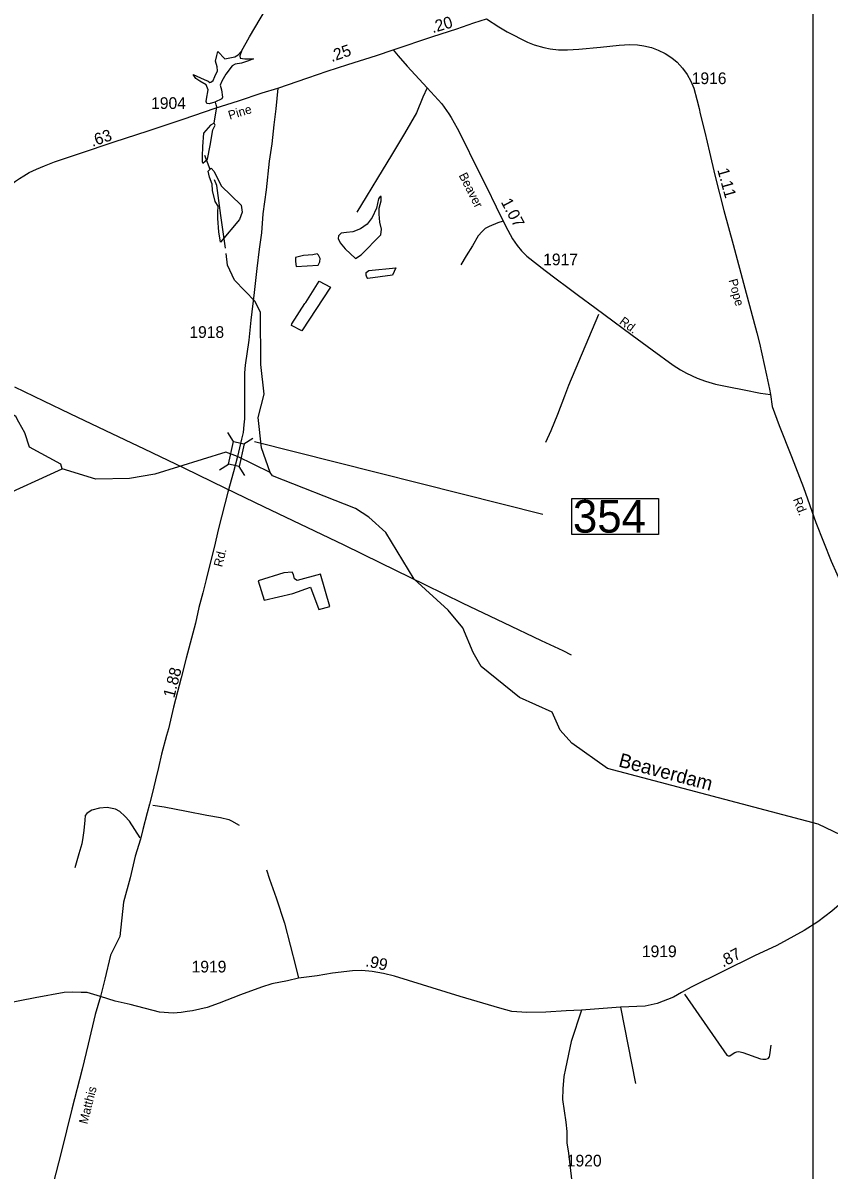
# Model space of a CAD drawing. Extents: x 2093524 to 2270757, y 289120 to 570408.
# Drawn here: x 2218767 to 2227390, y 457081 to 469356 of the extents above; entities that cross this region are included whole.
import ezdxf

# ---------------------------------------------------------------- set-up
doc = ezdxf.new("R2010")
doc.units = 0
for name, color, linetype in [('Exist Hydrographic Creek Single Shore', 7, 'Continuous'), ('Exist Hydrographic Lagoon', 7, 'Continuous'), ('Exist Hydrographic Misc Water Feature', 7, 'Continuous'), ('Exist Hydrographic Pond Over 1500 Sq Ft', 7, 'Continuous'), ('Exist Hydrographic Swamp Label', 7, 'Continuous'), ('Exist Road Non-System Type 51', 7, 'Continuous'), ('Exist Road Secondary Mileage Hundredths English Label', 7, 'Continuous'), ('Exist Road Secondary Structure Standard Bridge CELL', 7, 'Continuous'), ('Exist Road Secondary Structure Standard Bridge Number Label', 7, 'Continuous'), ('Exist Road Secondary Type 51 Attributed', 7, 'Continuous'), ('Exist Road Secondary Type 51 Label', 7, 'Continuous'), ('Exist Road Secondary Type 51 Number Label', 7, 'Continuous'), ('Exist Utilities Telephone Line', 7, 'Continuous'), ('Map Preparation Inset Cut Line', 7, 'Continuous')]:
    doc.layers.add(name, color=color, linetype=linetype)

msp = doc.modelspace()

# ---------------------------------------------------------------- linework, layer by layer
at = {"layer": 'Exist Hydrographic Creek Single Shore'}
for points in [[(2221103, 469053), (2221190, 469207), (2221361, 469498)], [(2220813, 468285), (2220841, 468457), (2220833, 468479), (2220825, 468509)], [(2220771, 467788), (2220711, 467938)], [(2220932, 466946), (2220885, 467297), (2220841, 467616), (2220816, 467677)], [(2221413, 464544), (2221319, 464808), (2221283, 465134), (2221348, 465385), (2221313, 465701), (2221309, 466258), (2221250, 466374), (2221031, 466605), (2220956, 466764), (2220939, 466889)], [(2219188, 464585), (2219171, 464635), (2218837, 464816), (2218786, 464970), (2218722, 465084), (2218690, 465146), (2218649, 465171), (2218649, 465201), (2218667, 465271), (2218649, 465322), (2218572, 465367), (2218515, 465454), (2218414, 465547), (2218346, 465684), (2218271, 465766), (2218163, 465849), (2218138, 465931), (2218088, 465960), (2218008, 465949), (2217933, 465999), (2217851, 466141)], [(2221062, 464718), (2220937, 464764), (2220179, 464526), (2219906, 464483), (2219548, 464473), (2219188, 464585)], [(2221413, 464544), (2221062, 464718)], [(2224640, 461649), (2224514, 461789), (2224429, 461981), (2224078, 462139), (2223668, 462469), (2223584, 462618), (2223473, 462883), (2223314, 463073), (2222953, 463405), (2222650, 463903), (2222466, 464067), (2222323, 464159), (2221438, 464511), (2221413, 464544)], [(2228006, 460433), (2227274, 460783), (2225020, 461379), (2224640, 461649)]]:
    msp.add_lwpolyline(points, dxfattribs=at)
at = {"layer": 'Exist Hydrographic Lagoon'}
for points in [[(2221684, 466804), (2221691, 466751), (2221926, 466766), (2221941, 466801), (2221946, 466836), (2221930, 466871), (2221913, 466885), (2221866, 466875), (2221769, 466868), (2221684, 466845)], [(2222467, 466707), (2222756, 466736), (2222719, 466659), (2222457, 466620), (2222445, 466635), (2222438, 466659), (2222440, 466686)], [(2221794, 466363), (2221936, 466592), (2222055, 466530), (2221751, 466062), (2221640, 466117), (2221642, 466137), (2221781, 466353)], [(2221284, 463386), (2221346, 463180), (2221655, 463250), (2221844, 463320), (2221931, 463080), (2222050, 463113), (2221950, 463456), (2221699, 463389), (2221670, 463406), (2221660, 463454), (2221645, 463478), (2221558, 463471)]]:
    msp.add_lwpolyline(points, close=True, dxfattribs=at)
at = {"layer": 'Exist Hydrographic Misc Water Feature'}
msp.add_lwpolyline([(2218482, 464265), (2219188, 464585)], dxfattribs=at)
at = {"layer": 'Exist Hydrographic Pond Over 1500 Sq Ft'}
for points in [[(2220851, 469051), (2220925, 468974), (2221035, 468994), (2221069, 469015), (2221103, 469053), (2221087, 469006), (2221092, 468980), (2221142, 468974), (2221232, 468974), (2221179, 468950), (2221106, 468925), (2221036, 468916), (2221005, 468897), (2220938, 468810), (2220894, 468733), (2220876, 468689), (2220889, 468642), (2220901, 468561), (2220894, 468545), (2220818, 468509), (2220757, 468489), (2220734, 468493), (2220727, 468515), (2220729, 468539), (2220747, 468642), (2220727, 468693), (2220660, 468733), (2220617, 468763), (2220587, 468806), (2220707, 468750), (2220748, 468733), (2220767, 468719), (2220777, 468723), (2220801, 468739), (2220818, 468785), (2220848, 468843), (2220844, 468887), (2220828, 468947), (2220841, 469007)], [(2220774, 468264), (2220697, 468178), (2220687, 468034), (2220684, 467927), (2220684, 467870), (2220690, 467856), (2220741, 467900), (2220771, 468044), (2220797, 468214), (2220824, 468261), (2220813, 468285)], [(2220814, 467766), (2220888, 467612), (2221102, 467405), (2221112, 467331), (2221082, 467254), (2220881, 467010), (2220861, 467120), (2220851, 467264), (2220851, 467331), (2220854, 467395), (2220824, 467445), (2220794, 467562), (2220791, 467632), (2220761, 467706), (2220747, 467769), (2220781, 467803)], [(2222212, 466938), (2222323, 466834), (2222383, 466875), (2222594, 467090), (2222604, 467149), (2222585, 467224), (2222577, 467309), (2222577, 467375), (2222599, 467452), (2222599, 467500), (2222589, 467498), (2222570, 467475), (2222549, 467373), (2222503, 467274), (2222450, 467202), (2222378, 467154), (2222294, 467120), (2222227, 467115), (2222172, 467107), (2222142, 467079), (2222140, 467050), (2222161, 467003)]]:
    msp.add_lwpolyline(points, close=True, dxfattribs=at)
at = {"layer": 'Exist Road Non-System Type 51'}
msp.add_line((2225159, 458822), (2225321, 458006), dxfattribs=at)
for points in [[(2223092, 468662), (2223045, 468561), (2222978, 468393), (2222848, 468174), (2222710, 467942), (2222561, 467695), (2222437, 467496), (2222340, 467331)], [(2223904, 467235), (2223846, 467216), (2223754, 467179), (2223712, 467157), (2223679, 467126), (2223635, 467078), (2223576, 466972), (2223509, 466863), (2223451, 466767)], [(2224924, 466236), (2224601, 465475), (2224559, 465361), (2224484, 465165), (2224413, 464993), (2224358, 464866)], [(2220157, 460987), (2220279, 460968), (2220515, 460921), (2220735, 460879), (2220879, 460854), (2220969, 460831), (2220997, 460819), (2221080, 460771)], [(2220019, 460636), (2219963, 460726), (2219906, 460813), (2219856, 460869), (2219804, 460919), (2219757, 460944), (2219667, 460960), (2219587, 460953), (2219505, 460932), (2219475, 460914), (2219450, 460898), (2219432, 460874), (2219428, 460824), (2219417, 460714), (2219408, 460640), (2219396, 460570), (2219365, 460466), (2219322, 460314)], [(2221373, 460294), (2221404, 460194), (2221477, 459995), (2221563, 459721), (2221686, 459252), (2221714, 459135)], [(2225843, 458964), (2226298, 458310), (2226312, 458303), (2226328, 458304), (2226352, 458319), (2226382, 458337), (2226404, 458347), (2226424, 458351), (2226468, 458340), (2226658, 458269), (2226682, 458268), (2226714, 458268), (2226738, 458274), (2226754, 458292), (2226758, 458314), (2226771, 458416)]]:
    msp.add_lwpolyline(points, dxfattribs=at)
at = {"layer": 'Exist Road Secondary Structure Standard Bridge CELL'}
for p, q in [((2221019, 464876), (2220958, 464972)), ((2221130, 464852), (2221225, 464913)), ((2220870, 464574), (2220965, 464634)), ((2221139, 464514), (2221078, 464609))]:
    msp.add_line(p, q, dxfattribs=at)
msp.add_lwpolyline([(2220965, 464634), (2221019, 464876), (2221132, 464851), (2221078, 464609)], close=True, dxfattribs=at)
at = {"layer": 'Exist Road Secondary Structure Standard Bridge Number Label'}
msp.add_line((2221245, 464877), (2224328, 464099), dxfattribs=at)
msp.add_lwpolyline([(2224638, 464266), (2225567, 464266), (2225567, 463882), (2224638, 463882)], close=True, dxfattribs=at)
at = {"layer": 'Exist Road Secondary Type 51 Attributed'}
for points in [[(2222726, 469069), (2223151, 469212), (2223409, 469293), (2223591, 469356), (2223724, 469399)], [(2223724, 469399), (2223856, 469313), (2223946, 469260), (2224163, 469152), (2224236, 469122), (2224340, 469092), (2224407, 469080), (2224494, 469070), (2224593, 469068), (2224712, 469077), (2224944, 469097), (2225146, 469117), (2225259, 469126), (2225341, 469123), (2225409, 469112), (2225490, 469092), (2225561, 469065), (2225635, 469028), (2225707, 468982), (2225764, 468935), (2225822, 468873), (2225872, 468803), (2225912, 468734), (2225923, 468710), (2225943, 468658), (2225977, 468538), (2226000, 468442), (2226010, 468385), (2226060, 468189), (2226112, 467973), (2226169, 467729), (2226266, 467348), (2226364, 466987), (2226488, 466518), (2226617, 466040), (2226646, 465929), (2226719, 465587), (2226752, 465438), (2226763, 465379)], [(2221492, 468658), (2221813, 468769), (2222021, 468839), (2222243, 468910), (2222550, 469009), (2222726, 469069)], [(2222726, 469069), (2222782, 469005), (2222876, 468893), (2223092, 468662), (2223247, 468491), (2223324, 468383), (2223349, 468344), (2223381, 468289), (2223413, 468229), (2223494, 468071), (2223590, 467869), (2223726, 467601), (2223828, 467389), (2223904, 467235), (2223953, 467138), (2224005, 467045), (2224053, 466975), (2224100, 466917), (2224156, 466862), (2224353, 466706), (2224472, 466617), (2224597, 466525), (2224711, 466439), (2224886, 466311), (2225285, 466015), (2225497, 465858), (2225724, 465693), (2225800, 465644), (2225865, 465609), (2225980, 465556), (2226068, 465523), (2226175, 465491), (2226317, 465461), (2226482, 465430), (2226658, 465396), (2226763, 465379)], [(2218484, 467485), (2218553, 467545), (2218576, 467571), (2218643, 467632), (2218686, 467663), (2218730, 467693), (2218775, 467721), (2218834, 467756), (2218912, 467790), (2218999, 467828), (2219103, 467871), (2219373, 467958), (2219744, 468084), (2220105, 468202), (2220480, 468326), (2220824, 468444), (2221074, 468523), (2221325, 468608), (2221492, 468658)], [(2221492, 468658), (2221473, 468439), (2221452, 468266), (2221429, 468062), (2221401, 467877), (2221367, 467569), (2221333, 467313), (2221317, 467109), (2221295, 466934), (2221268, 466727), (2221239, 466471), (2221204, 466175), (2221184, 465962), (2221145, 465695), (2221136, 465613), (2221138, 465563), (2221135, 465375), (2221136, 465254), (2221136, 465120), (2221131, 465056), (2221122, 464974), (2221106, 464901), (2221062, 464718)], [(2226763, 465379), (2226783, 465251), (2226855, 465048), (2226987, 464717), (2227116, 464384), (2227247, 464010), (2227412, 463597), (2227654, 463055), (2227872, 462573), (2228062, 462101), (2228172, 461846), (2228426, 461332), (2228569, 461013)], [(2221062, 464718), (2221019, 464551), (2220960, 464334), (2220859, 463946), (2220812, 463743), (2220774, 463589), (2220725, 463400), (2220691, 463256), (2220650, 463102), (2220612, 462933), (2220512, 462558), (2220458, 462349), (2220376, 462034), (2220324, 461803), (2220301, 461731), (2220249, 461530), (2220218, 461389), (2220183, 461255), (2220150, 461108), (2220119, 460995), (2220094, 460904), (2220048, 460726), (2220025, 460623), (2219967, 460440), (2219913, 460208), (2219843, 459948), (2219803, 459579), (2219705, 459379), (2219644, 459122), (2219598, 458938)], [(2228006, 460433), (2227883, 460300), (2227702, 460110), (2227549, 459963), (2227419, 459851), (2227268, 459738), (2227123, 459643), (2226830, 459484), (2226592, 459373), (2225914, 459036), (2225813, 458981), (2225726, 458930), (2225550, 458862), (2225424, 458835), (2225159, 458822), (2224972, 458810), (2224741, 458791)], [(2224741, 458791), (2224578, 458786), (2224360, 458771), (2224156, 458765), (2223996, 458777), (2223868, 458812), (2223444, 458938), (2222741, 459156), (2222625, 459184), (2222504, 459207), (2222392, 459217), (2222292, 459213), (2222077, 459186), (2221915, 459158), (2221714, 459135), (2221597, 459107), (2221428, 459072), (2221318, 459039), (2221095, 458956), (2220866, 458868), (2220739, 458819), (2220581, 458786), (2220523, 458778), (2220461, 458765), (2220374, 458759), (2220229, 458770), (2219914, 458852), (2219753, 458889), (2219598, 458938)], [(2219598, 458938), (2219454, 458979), (2219388, 458981), (2219295, 458985), (2219209, 458981), (2218899, 458923), (2218421, 458832)], [(2219598, 458938), (2219540, 458746), (2219465, 458429), (2219399, 458159), (2219291, 457732), (2219175, 457270), (2219029, 456700)], [(2224741, 458791), (2224631, 458455), (2224572, 458169), (2224553, 458081), (2224542, 457951), (2224537, 457837), (2224575, 457593), (2224586, 457494), (2224584, 457373), (2224601, 457261), (2224643, 456923)]]:
    msp.add_lwpolyline(points, dxfattribs=at)
at = {"layer": 'Exist Utilities Telephone Line'}
msp.add_lwpolyline([(2218677, 465461), (2218985, 465311), (2219268, 465177), (2219651, 464994), (2220063, 464799), (2220488, 464594), (2220935, 464377), (2221340, 464182), (2222199, 463772), (2222592, 463579), (2223067, 463346), (2223474, 463147), (2223906, 462942), (2224309, 462749), (2224541, 462639), (2224630, 462593)], dxfattribs=at)
at = {"layer": 'Map Preparation Inset Cut Line'}
msp.add_lwpolyline([(2227216, 438144), (2175307, 438144), (2175307, 478996), (2227216, 478996)], close=True, dxfattribs=at)

# ---------------------------------------------------------------- texts
at = {"layer": 'Exist Hydrographic Swamp Label'}
msp.add_text('Beaverdam', height=150, rotation=345.1852, dxfattribs=at).set_placement((2225129, 461401))
at = {"layer": 'Exist Road Secondary Mileage Hundredths English Label'}
for s, rotation, p in [('.20', 16.2337, (2223151, 469247)), ('.25', 19.2315, (2222070, 468937)), ('.63', 18.9054, (2219510, 468030)), ('1.11', 285.6887, (2226193, 467785)), ('1.07', 297.9449, (2223876, 467441)), ('1.88', 75.7915, (2220385, 462126)), ('.99', 347.5444, (2222425, 459263)), ('.87', 27.9087, (2226256, 459247))]:
    msp.add_text(s, height=125, rotation=rotation, dxfattribs=at).set_placement(p)
at = {"layer": 'Exist Road Secondary Structure Standard Bridge Number Label'}
msp.add_text('354', height=350, dxfattribs=at).set_placement((2224650, 463902))
at = {"layer": 'Exist Road Secondary Type 51 Label'}
for s, rotation, p in [('Pine', 16.8753, (2220979, 468320)), ('Beaver', 296.8414, (2223426, 467726)), ('Pope', 285.1046, (2226314, 466604)), ('Rd.', 323.4658, (2225139, 466144)), ('Rd.', 291.1051, (2227002, 464259)), ('Rd.', 75.8593, (2220897, 463528)), ('Matthis', 75.5799, (2219455, 457566))]:
    msp.add_text(s, height=95, rotation=rotation, dxfattribs=at).set_placement(p)
at = {"layer": 'Exist Road Secondary Type 51 Number Label'}
for s, p in [('1916', (2225921, 468702)), ('1904', (2220138, 468436)), ('1917', (2224332, 466763)), ('1918', (2220547, 465986)), ('1919', (2225388, 459359)), ('1919', (2220571, 459195)), ('1920', (2224585, 457119))]:
    msp.add_text(s, height=125, dxfattribs=at).set_placement(p)

doc.saveas('drawing.dxf')
